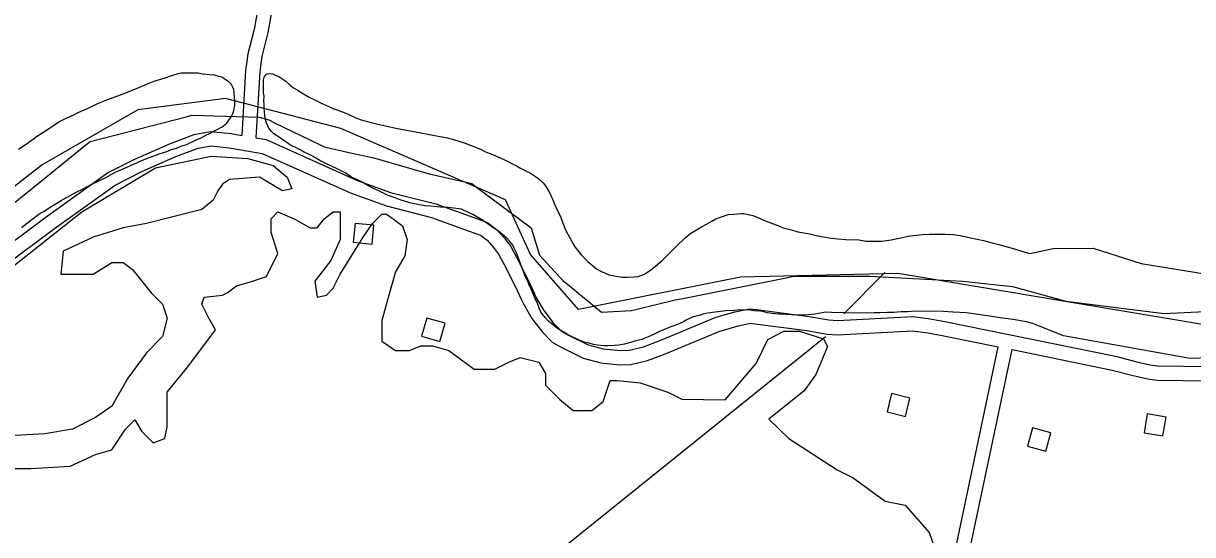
# Model space of a CAD drawing. Extents: x 3329297 to 3367176, y 649250 to 674653.
# Drawn here: x 3356232 to 3358699, y 661244 to 662321 of the extents above; entities that cross this region are included whole.
import ezdxf

# ---------------------------------------------------------------- set-up
doc = ezdxf.new("R2010")
doc.units = 0
for name, color, linetype in [('V-BLDG-OTLN', 7, 'Continuous'), ('V-ROAD-CNTR', 7, 'Continuous'), ('V-SITE-VEGE', 7, 'Continuous'), ('V-TOPO-BNDY', 7, 'Continuous'), ('V-TOPO-SHOR', 7, 'Continuous')]:
    doc.layers.add(name, color=color, linetype=linetype)

msp = doc.modelspace()

# ---------------------------------------------------------------- linework, layer by layer
at = {"layer": 'V-BLDG-OTLN'}
for points in [[(3356971.7, 661896.1), (3356931.9, 661899.9), (3356928, 661860.1), (3356967.8, 661856.2)], [(3357121.9, 661689.4), (3357083.5, 661700.5), (3357072.3, 661662.1), (3357110.8, 661651)], [(3358102.7, 661531.8), (3358063.9, 661541.3), (3358054.3, 661502.5), (3358093.2, 661492.9)], [(3358642.9, 661491.6), (3358603.4, 661498.2), (3358596.8, 661458.8), (3358636.2, 661452.1)], [(3358361.5, 661469.2), (3358350.8, 661430.6), (3358389.4, 661419.9), (3358400.1, 661458.4)]]:
    msp.add_lwpolyline(points, close=True, dxfattribs=at)
at = {"layer": 'V-ROAD-CNTR'}
for points in [[(3356745.2, 662457.1), (3356718.7, 662308.9), (3356705.9, 662257.5), (3356703.2, 662240.9), (3356700.7, 662222.2), (3356692.6, 662085.3)], [(3356774.5, 662450.8), (3356748.1, 662302.6), (3356735.3, 662251.5), (3356732.9, 662236.6), (3356730.6, 662219.3), (3356722.3, 662080.2)], [(3355160.4, 661635.5), (3355494.1, 661595.7), (3355537.5, 661588.8), (3355590.8, 661580.5), (3355702.3, 661568.3), (3355794.2, 661574), (3355860.2, 661583.6), (3355900.2, 661595.6), (3355930.2, 661609), (3355969.6, 661628.3), (3355994.9, 661646.4), (3356014, 661665.9), (3356042.5, 661697.8), (3356079.1, 661733.4), (3356125.9, 661788.7), (3356167.9, 661830), (3356280.3, 661913.5), (3356409.8, 662006.3), (3356468.9, 662036.3), (3356542.1, 662068.4), (3356592.6, 662087.4), (3356626, 662093.9), (3356670.2, 662089.2), (3356692.6, 662085.3)], [(3356722.3, 662080.2), (3356744.6, 662076.4), (3356934.8, 661991.2), (3357006.9, 661965.3), (3357102.2, 661940.9), (3357182.8, 661912)], [(3356187.4, 661807.2), (3356298, 661889.3), (3356425.4, 661980.6), (3356481.7, 662009.2), (3356553.4, 662040.6), (3356600.8, 662058.5), (3356627.3, 662063.6), (3356666.1, 662059.4), (3356691.7, 662055), (3356735.8, 662047.5), (3356923.6, 661963.3), (3356998.1, 661936.6), (3357093.4, 661912.2), (3357172.6, 661883.8)], [(3357182.8, 661912), (3357211.3, 661901.7), (3357230.8, 661886.4), (3357247.2, 661868.6), (3357260.2, 661851.4), (3357272.9, 661827), (3357297, 661780.6), (3357309.5, 661753), (3357313.6, 661744.6), (3357329.9, 661716.3), (3357350.1, 661690.5), (3357366.5, 661673.7), (3357382.4, 661664.6), (3357424, 661643.8), (3357455.4, 661635.6), (3357491.7, 661632.1), (3357510, 661632.7), (3357540.1, 661639.6), (3357577.1, 661653.6), (3357691.6, 661701.5), (3357710.8, 661706.9), (3357732.8, 661713.4), (3357764.8, 661720), (3357784.3, 661717.4), (3357890.3, 661703.9), (3357931.4, 661696.3), (3357949.9, 661695.4), (3358109.7, 661703.7), (3358145.2, 661698.7), (3358176.4, 661693.2), (3358536.5, 661620.1), (3358581.1, 661608.1), (3358609.1, 661601.9), (3358625.8, 661599.5), (3359059.7, 661593.8)], [(3357172.6, 661883.8), (3357196.6, 661875.1), (3357210.4, 661864.3), (3357224.1, 661849.4), (3357234.8, 661835.3), (3357246.3, 661813.2), (3357270, 661767.5), (3357282.4, 661740.3), (3357287.1, 661730.5), (3357304.9, 661699.4), (3357327.5, 661670.7), (3357347.9, 661649.8), (3357368.2, 661638.1), (3357413.4, 661615.6), (3357450.1, 661606), (3357490.8, 661602.1), (3357513.9, 661602.8), (3357548.8, 661610.8), (3357588.2, 661625.7), (3357701.5, 661673.1), (3357719, 661678), (3357740.1, 661684.3), (3357765.9, 661689.6), (3357780.4, 661687.7), (3357885.7, 661674.3), (3357927.9, 661666.5), (3357949.9, 661665.3), (3358108.4, 661673.6), (3358140.4, 661669.1), (3358170.8, 661663.7), (3358289, 661639.7)], [(3356269.2, 659455.7), (3357923, 660709.4), (3357970, 660743.5), (3357996.3, 660767.5), (3358021.6, 660798.7), (3358042.6, 660822.3), (3358059.8, 660848.7), (3358095.1, 660904), (3358116.1, 660941.3), (3358135, 660977), (3358148.1, 661006.8), (3358161.1, 661044.6), (3358173.3, 661092.6), (3358289, 661639.7)], [(3356287.3, 659431.8), (3357940.8, 660685.3), (3357989, 660720.2), (3358018.2, 660746.9), (3358044.5, 660779.3), (3358066.5, 660804), (3358085, 660832.4), (3358120.8, 660888.5), (3358142.4, 660927), (3358162, 660963.9), (3358176, 660995.8), (3358189.9, 661036), (3358202.5, 661085.8), (3358318.4, 661633.8)], [(3358318.4, 661633.8), (3358529.6, 661590.9), (3358573.9, 661579), (3358603.7, 661572.3), (3358623.4, 661569.5), (3359059.5, 661563.8)]]:
    msp.add_lwpolyline(points, dxfattribs=at)
at = {"layer": 'V-SITE-VEGE'}
for p, q in [((3356738.4, 662185), (3356738.6, 662202.6)), ((3356738.6, 662202.6), (3356740.4, 662208.2)), ((3356740.4, 662208.2), (3356742.2, 662211)), ((3356742.2, 662211), (3356743.3, 662213.8)), ((3356743.3, 662213.8), (3356746.2, 662215.5)), ((3356746.2, 662215.5), (3356752.4, 662216)), ((3356752.4, 662216), (3356758.1, 662215.3)), ((3356758.1, 662215.3), (3356765.4, 662211.8)), ((3356765.4, 662211.8), (3356771, 662209.4)), ((3356771, 662209.4), (3356779.4, 662203.7)), ((3356779.4, 662203.7), (3356785.6, 662199.6)), ((3356785.6, 662199.6), (3356795.1, 662191)), ((3356738.8, 662175.4), (3356738.4, 662185)), ((3356739.8, 662168), (3356738.8, 662175.4)), ((3356795.1, 662191), (3356800.7, 662186.3)), ((3356800.7, 662186.3), (3356811.4, 662180.5)), ((3356811.4, 662180.5), (3356818.1, 662175.9)), ((3356818.1, 662175.9), (3356834.9, 662166)), ((3356739.7, 662158.4), (3356739.8, 662168)), ((3356740.1, 662151), (3356739.7, 662158.4)), ((3356740, 662142.5), (3356740.1, 662151)), ((3356834.9, 662166), (3356849.5, 662159)), ((3356849.5, 662159), (3356860.2, 662153.2)), ((3356860.2, 662153.2), (3356876.5, 662146.1)), ((3356876.5, 662146.1), (3356884.9, 662142)), ((3356741, 662135.7), (3356740, 662142.5)), ((3356741.5, 662127.2), (3356741, 662135.7)), ((3356741.9, 662121), (3356741.5, 662127.2)), ((3356745.2, 662111.9), (3356741.9, 662121)), ((3356884.9, 662142), (3356905.2, 662134.9)), ((3356905.2, 662134.9), (3356917.6, 662130.2)), ((3356917.6, 662130.2), (3356933.3, 662122.6)), ((3356933.3, 662122.6), (3356944.6, 662118.5)), ((3356749, 662102.2), (3356745.2, 662111.9)), ((3356750.1, 662100.5), (3356749, 662102.2)), ((3356754.6, 662094.2), (3356750.1, 662100.5)), ((3356944.6, 662118.5), (3356966, 662112.5)), ((3356966, 662112.5), (3356979.6, 662108.9)), ((3356979.6, 662108.9), (3357002.1, 662104)), ((3357002.1, 662104), (3357017.9, 662100.4)), ((3357017.9, 662100.4), (3357043.9, 662095.5)), ((3356760.7, 662088.4), (3356754.6, 662094.2)), ((3356766.3, 662084.9), (3356760.7, 662088.4)), ((3356778.6, 662076.8), (3356766.3, 662084.9)), ((3356786.5, 662071), (3356778.6, 662076.8)), ((3357043.9, 662095.5), (3357060.3, 662092.9)), ((3357060.3, 662092.9), (3357095.9, 662085.6)), ((3357095.9, 662085.6), (3357123.5, 662080.7)), ((3357123.5, 662080.7), (3357139.3, 662076.5)), ((3357139.3, 662076.5), (3357164.1, 662068.7)), ((3356798.8, 662062.9), (3356786.5, 662071)), ((3356806.1, 662060), (3356798.8, 662062.9)), ((3356817.4, 662054.2), (3356806.1, 662060)), ((3356824.7, 662050.1), (3356817.4, 662054.2)), ((3356832.5, 662046.6), (3356824.7, 662050.1)), ((3357164.1, 662068.7), (3357177.1, 662064)), ((3357177.1, 662064), (3357196.8, 662056.3)), ((3357196.8, 662056.3), (3357207.4, 662051.1)), ((3357207.4, 662051.1), (3357221.5, 662045.2)), ((3356843.2, 662040.7), (3356832.5, 662046.6)), ((3356849.9, 662037.2), (3356843.2, 662040.7)), ((3356857.8, 662032.6), (3356849.9, 662037.2)), ((3356874.7, 662024.4), (3356857.8, 662032.6)), ((3356891, 662016.2), (3356874.7, 662024.4)), ((3357221.5, 662045.2), (3357244.6, 662035.2)), ((3357244.6, 662035.2), (3357255.8, 662030)), ((3357255.8, 662030), (3357273.8, 662020.6)), ((3356902.2, 662010.4), (3356891, 662016.2)), ((3356911.2, 662006.3), (3356902.2, 662010.4)), ((3356925.2, 661997), (3356911.2, 662006.3)), ((3357273.8, 662020.6), (3357279.4, 662017.1)), ((3357279.4, 662017.1), (3357301.9, 662006)), ((3357301.9, 662006), (3357317, 661996.2)), ((3356934.2, 661992.9), (3356925.2, 661997)), ((3356946.6, 661986.5), (3356934.2, 661992.9)), ((3356956.1, 661981.3), (3356946.6, 661986.5)), ((3356970.7, 661973.7), (3356956.1, 661981.3)), ((3356982, 661968.4), (3356970.7, 661973.7)), ((3357317, 661996.2), (3357321.5, 661991.6)), ((3357321.5, 661991.6), (3357329.3, 661984.7)), ((3357329.3, 661984.7), (3357334.3, 661977.8)), ((3357334.3, 661977.8), (3357340.4, 661967.5)), ((3357000, 661959.7), (3356982, 661968.4)), ((3357014.6, 661954.3), (3357000, 661959.7)), ((3357027, 661949.6), (3357014.6, 661954.3)), ((3357047.3, 661943.1), (3357027, 661949.6)), ((3357340.4, 661967.5), (3357349.2, 661949.3)), ((3357349.2, 661949.3), (3357353, 661940.2)), ((3357060.8, 661940.6), (3357047.3, 661943.1)), ((3357078.9, 661936.9), (3357060.8, 661940.6)), ((3357090.8, 661936.2), (3357078.9, 661936.9)), ((3357112.2, 661934.2), (3357090.8, 661936.2)), ((3357128.7, 661933.4), (3357112.2, 661934.2)), ((3357156.3, 661930.1), (3357128.7, 661933.4)), ((3357171.5, 661923.1), (3357156.3, 661930.1)), ((3357353, 661940.2), (3357361.2, 661922.5)), ((3357180, 661918.4), (3357171.5, 661923.1)), ((3357203, 661905.1), (3357180, 661918.4)), ((3357222, 661892.3), (3357203, 661905.1)), ((3357361.2, 661922.5), (3357364.5, 661916.2)), ((3357364.5, 661916.2), (3357374.3, 661890)), ((3357673.4, 661898.5), (3357684.8, 661904.5)), ((3357684.8, 661904.5), (3357692.8, 661909.5)), ((3357692.8, 661909.5), (3357704.8, 661913.9)), ((3357704.8, 661913.9), (3357719, 661918.7)), ((3357719, 661918.7), (3357730.3, 661919.1)), ((3357730.3, 661919.1), (3357739.4, 661920.1)), ((3357739.4, 661920.1), (3357747.3, 661920.6)), ((3357747.3, 661920.6), (3357751.9, 661920.5)), ((3357751.9, 661920.5), (3357764.3, 661918.1)), ((3357764.3, 661918.1), (3357771.1, 661916.3)), ((3357771.1, 661916.3), (3357780.6, 661912.7)), ((3357780.6, 661912.7), (3357795.8, 661906.3)), ((3357795.8, 661906.3), (3357804.8, 661902.7)), ((3357804.8, 661902.7), (3357816.1, 661898.6)), ((3357234.9, 661883.1), (3357222, 661892.3)), ((3357242.7, 661876.7), (3357234.9, 661883.1)), ((3357252.2, 661868.6), (3357242.7, 661876.7)), ((3357374.3, 661890), (3357377.6, 661883.7)), ((3357377.6, 661883.7), (3357395.8, 661850.6)), ((3357628.2, 661869.7), (3357640.3, 661879.2)), ((3357640.3, 661879.2), (3357648.8, 661884.1)), ((3357648.8, 661884.1), (3357662.5, 661892.4)), ((3357662.5, 661892.4), (3357673.4, 661898.5)), ((3357816.1, 661898.6), (3357825.7, 661894.5)), ((3357825.7, 661894.5), (3357835.2, 661890.9)), ((3357835.2, 661890.9), (3357852.7, 661886.1)), ((3357852.7, 661886.1), (3357866.2, 661882)), ((3357866.2, 661882), (3357891.1, 661877.6)), ((3357891.1, 661877.6), (3357908.6, 661873.4)), ((3358098.8, 661872.8), (3358109.6, 661874.3)), ((3358109.6, 661874.3), (3358128.9, 661876.3)), ((3358128.9, 661876.3), (3358143.6, 661877.2)), ((3358143.6, 661877.2), (3358162.9, 661877.5)), ((3358162.9, 661877.5), (3358177, 661877.3)), ((3358177, 661877.3), (3358194.6, 661876.4)), ((3358194.6, 661876.4), (3358208.1, 661874.5)), ((3358208.1, 661874.5), (3358244.8, 661866.6)), ((3357258.4, 661861.7), (3357252.2, 661868.6)), ((3357265, 661853.7), (3357258.4, 661861.7)), ((3357267.8, 661847.4), (3357265, 661853.7)), ((3357395.8, 661850.6), (3357409.7, 661832.8)), ((3357601.8, 661843.5), (3357608.7, 661850.8)), ((3357608.7, 661850.8), (3357628.2, 661869.7)), ((3357908.6, 661873.4), (3357936.2, 661869)), ((3357936.2, 661869), (3357950.9, 661867.1)), ((3357950.9, 661867.1), (3357967.3, 661865.7)), ((3357967.3, 661865.7), (3357994.5, 661865.3)), ((3357994.5, 661865.3), (3358003, 661864)), ((3358003, 661864), (3358010.3, 661862.8)), ((3358010.3, 661862.8), (3358043.2, 661862.3)), ((3358043.2, 661862.3), (3358063, 661865.4)), ((3358063, 661865.4), (3358080.1, 661868.5)), ((3358080.1, 661868.5), (3358098.8, 661872.8)), ((3358244.8, 661866.6), (3358257.8, 661864.1)), ((3358257.8, 661864.1), (3358276.4, 661858.8)), ((3358276.4, 661858.8), (3358289.9, 661855.7)), ((3358289.9, 661855.7), (3358308, 661850.4)), ((3358308, 661850.4), (3358323.2, 661846.2)), ((3357272.7, 661837.7), (3357267.8, 661847.4)), ((3357279.2, 661819), (3357272.7, 661837.7)), ((3357409.7, 661832.8), (3357423.1, 661819.6)), ((3357579.4, 661821.2), (3357589.1, 661830.7)), ((3357589.1, 661830.7), (3357601.8, 661843.5)), ((3358323.2, 661846.2), (3358342.9, 661840.2)), ((3358342.9, 661840.2), (3358355.9, 661836.6)), ((3358355.9, 661836.6), (3358405, 661847)), ((3358405, 661847), (3358489.3, 661848)), ((3358489.3, 661848), (3358590.5, 661815.6)), ((3357282.5, 661811), (3357279.2, 661819)), ((3357291.8, 661787.6), (3357282.5, 661811)), ((3357423.1, 661819.6), (3357441.5, 661804)), ((3357441.5, 661804), (3357451.6, 661798.2)), ((3357544.4, 661794.6), (3357555.9, 661802.3)), ((3357555.9, 661802.3), (3357565.6, 661809.5)), ((3357565.6, 661809.5), (3357579.4, 661821.2)), ((3358590.5, 661815.6), (3358733.5, 661792.1)), ((3357295.6, 661779.6), (3357291.8, 661787.6)), ((3357299.4, 661770), (3357295.6, 661779.6)), ((3357451.6, 661798.2), (3357467.4, 661791.8)), ((3357467.4, 661791.8), (3357478.7, 661789.3)), ((3357478.7, 661789.3), (3357495.6, 661786.8)), ((3357495.6, 661786.8), (3357505.8, 661786.6)), ((3357505.8, 661786.6), (3357521.1, 661787)), ((3357521.1, 661787), (3357529, 661788)), ((3357529, 661788), (3357540.4, 661792.4)), ((3357540.4, 661792.4), (3357544.4, 661794.6)), ((3357304.9, 661758.6), (3357299.4, 661770)), ((3357312, 661740.9), (3357304.9, 661758.6)), ((3357315.9, 661734), (3357312, 661740.9)), ((3357320.2, 661721), (3357315.9, 661734)), ((3357324.1, 661713), (3357320.2, 661721)), ((3357332.9, 661701.5), (3357324.1, 661713)), ((3357340.2, 661693.5), (3357332.9, 661701.5)), ((3357648.4, 661703.5), (3357641.5, 661701.4)), ((3357658, 661705.6), (3357648.4, 661703.5)), ((3357666, 661708.3), (3357658, 661705.6)), ((3357675.6, 661710.5), (3357666, 661708.3)), ((3357691.5, 661712.5), (3357675.6, 661710.5)), ((3357714.2, 661715.5), (3357691.5, 661712.5)), ((3357732.4, 661716.4), (3357714.2, 661715.5)), ((3357742, 661717.4), (3357732.4, 661716.4)), ((3357765.2, 661717), (3357742, 661717.4)), ((3357774.8, 661715.7), (3357765.2, 661717)), ((3357785.6, 661715), (3357774.8, 661715.7)), ((3357791.8, 661714.4), (3357785.6, 661715)), ((3357801.9, 661711.4), (3357791.8, 661714.4)), ((3357811.5, 661710.1), (3357801.9, 661711.4)), ((3357825.1, 661708.8), (3357811.5, 661710.1)), ((3357830.2, 661708.7), (3357825.1, 661708.8)), ((3357863.6, 661706.5), (3357830.2, 661708.7)), ((3357881.1, 661706.2), (3357863.6, 661706.5)), ((3357902.1, 661708.7), (3357881.1, 661706.2)), ((3357917.4, 661711.3), (3357902.1, 661708.7)), ((3357924.8, 661712.9), (3357917.4, 661711.3)), ((3357937.3, 661712.2), (3357924.8, 661712.9)), ((3357964.4, 661711.7), (3357937.3, 661712.2)), ((3358010.3, 661711), (3357964.4, 661711.7)), ((3358027.3, 661711.4), (3358010.3, 661711)), ((3358039.2, 661711.2), (3358027.3, 661711.4)), ((3358055, 661712.1), (3358039.2, 661711.2)), ((3358068.6, 661712.4), (3358055, 661712.1)), ((3358083.9, 661713.3), (3358068.6, 661712.4)), ((3358097, 661713.7), (3358083.9, 661713.3)), ((3358114.5, 661715.1), (3358097, 661713.7)), ((3358173.4, 661714.2), (3358114.5, 661715.1)), ((3358193.8, 661712.8), (3358173.4, 661714.2)), ((3358220.9, 661711.2), (3358193.8, 661712.8)), ((3358245.8, 661708), (3358220.9, 661711.2)), ((3358265.6, 661704.9), (3358245.8, 661708)), ((3358297.8, 661700.5), (3358265.6, 661704.9)), ((3357359.2, 661678.5), (3357340.2, 661693.5)), ((3357378.3, 661667.4), (3357359.2, 661678.5)), ((3357600.5, 661682.7), (3357580.5, 661675.1)), ((3357611.9, 661686.5), (3357600.5, 661682.7)), ((3357625, 661692.5), (3357611.9, 661686.5)), ((3357631.8, 661696.4), (3357625, 661692.5)), ((3357641.5, 661701.4), (3357631.8, 661696.4)), ((3358309.6, 661698.6), (3358297.8, 661700.5)), ((3358324.9, 661696.6), (3358309.6, 661698.6)), ((3358336.2, 661694.8), (3358324.9, 661696.6)), ((3358348.6, 661692.3), (3358336.2, 661694.8)), ((3358362.1, 661688.7), (3358348.6, 661692.3)), ((3358426.5, 661663), (3358362.1, 661688.7)), ((3357382.8, 661664.5), (3357378.3, 661667.4)), ((3357403.6, 661654.6), (3357382.8, 661664.5)), ((3357415.4, 661649.9), (3357403.6, 661654.6)), ((3357524.1, 661652.2), (3357508.2, 661647.3)), ((3357537.2, 661655.4), (3357524.1, 661652.2)), ((3357546.9, 661659.2), (3357537.2, 661655.4)), ((3357557.2, 661663.6), (3357546.9, 661659.2)), ((3357574.3, 661672.4), (3357557.2, 661663.6)), ((3357580.5, 661675.1), (3357574.3, 661672.4)), ((3358693.6, 661615.4), (3358426.5, 661663)), ((3357422.7, 661648.1), (3357415.4, 661649.9)), ((3357434.6, 661644.5), (3357422.7, 661648.1)), ((3357442.5, 661643.2), (3357434.6, 661644.5)), ((3357457.2, 661641.9), (3357442.5, 661643.2)), ((3357465.7, 661641.7), (3357457.2, 661641.9)), ((3357479.3, 661642.7), (3357465.7, 661641.7)), ((3357488.3, 661643.1), (3357479.3, 661642.7)), ((3357500.3, 661645.2), (3357488.3, 661643.1)), ((3357508.2, 661647.3), (3357500.3, 661645.2)), ((3359205.7, 661629.7), (3358693.6, 661615.4))]:
    msp.add_line(p, q, dxfattribs=at)
for points in [[(3356228.2, 661891.5), (3356247.1, 661905.9), (3356267.7, 661921.4), (3356275.1, 661925.3), (3356282.5, 661929.7), (3356292.8, 661936.9), (3356296.8, 661939.1), (3356311.7, 661948.5), (3356324.3, 661955.1), (3356343.1, 661965.6), (3356356.8, 661972.2), (3356376.8, 661982.6), (3356388.2, 661988.1), (3356405.9, 661996.9), (3356425.8, 662007.9), (3356432.7, 662010.7), (3356441.2, 662014.5), (3356449.2, 662017.8), (3356465.7, 662025.5), (3356470.3, 662027.1), (3356478.3, 662030.9), (3356497.7, 662038.6), (3356511.3, 662043.5), (3356520.4, 662047.3), (3356534.7, 662051.6), (3356544.3, 662055.4), (3356555.1, 662058.6), (3356566.5, 662063.6), (3356576.8, 662066.2), (3356583.1, 662069.5), (3356589.9, 662072.3), (3356599.6, 662077.2), (3356605.9, 662079.4), (3356618.4, 662086.6), (3356623.6, 662088.7), (3356651.5, 662103.6), (3356654.4, 662105.3), (3356661.3, 662111.4), (3356670.5, 662124.3), (3356674, 662131.6), (3356676.4, 662137.8), (3356677, 662142.3), (3356678.2, 662147.9), (3356678.4, 662157.6), (3356677.4, 662165.5), (3356677, 662176.3), (3356675.9, 662181.9), (3356673.2, 662188.8), (3356671, 662192.8), (3356666.5, 662197.4), (3356662, 662200.3), (3356654.8, 662205.5), (3356650.8, 662207.8), (3356645.2, 662209.6), (3356634.5, 662212), (3356624.9, 662212.7), (3356610.2, 662214.7), (3356600.6, 662216.5), (3356576.8, 662216.9), (3356564.3, 662216.5), (3356558.1, 662214.9), (3356542.7, 662210), (3356530.2, 662205.7), (3356507.4, 662198.7), (3356493.2, 662193.2), (3356475, 662185.6), (3356452.2, 662176.8), (3356447.6, 662174.6), (3356420.9, 662164.9), (3356403.8, 662158.3), (3356393.5, 662154), (3356378.1, 662146.8), (3356366.7, 662141.3), (3356348.5, 662133.7), (3356337.6, 662128.2), (3356320, 662120.5), (3356308.6, 662114.5), (3356278.8, 662094.5), (3356259.4, 662082.4), (3356253.1, 662077.4), (3356233.6, 662063.5), (3356221.6, 662055.8)], [(3356189.6, 661792.8), (3356355.2, 661924.4), (3356511, 662017), (3356627.9, 662041.3), (3356705.8, 662036.4), (3356759.3, 662021.8), (3356788.5, 661997.5), (3356798.3, 661973.1), (3356778.8, 661968.2), (3356730.1, 661997.5), (3356666.8, 661992.6), (3356652.2, 661982.8), (3356642.5, 661968.2), (3356632.7, 661948.7), (3356608.4, 661929.2), (3356491.5, 661900), (3356442.8, 661890.3), (3356379.5, 661870.8), (3356316.2, 661841.5), (3356311.4, 661792.8), (3356379.5, 661792.8), (3356418.5, 661817.2), (3356442.8, 661817.2), (3356462.3, 661802.5), (3356501.3, 661753.8), (3356525.6, 661729.5), (3356535.3, 661700.2), (3356525.6, 661661.2), (3356491.5, 661627.1), (3356452.6, 661573.5), (3356418.5, 661515), (3356384.4, 661490.7), (3356335.7, 661466.3), (3356277.3, 661456.6), (3356189.6, 661451.7)], [(3356769.1, 661836.7), (3356754.5, 661880.5), (3356754.5, 661909.8), (3356769.1, 661924.4), (3356803.1, 661909.8), (3356837.2, 661890.3), (3356851.8, 661890.3), (3356866.4, 661909.8), (3356885.9, 661924.4), (3356900.5, 661924.4), (3356900.5, 661865.9), (3356881, 661822), (3356847, 661778.2), (3356851.8, 661744.1), (3356871.3, 661748.9), (3356885.9, 661763.6), (3356900.5, 661792.8), (3356949.2, 661870.8), (3356968.7, 661900), (3356988.2, 661919.5), (3356997.9, 661919.5), (3357012.5, 661909.8), (3357032, 661895.1), (3357041.7, 661865.9), (3357036.9, 661831.8), (3357017.4, 661797.7), (3357002.8, 661748.9), (3356988.2, 661695.3), (3356988.2, 661651.5), (3357017.4, 661632), (3357046.6, 661632), (3357070.9, 661641.7), (3357095.3, 661641.7), (3357129.4, 661632), (3357182.9, 661593), (3357226.8, 661593), (3357256, 661607.6), (3357280.3, 661617.4), (3357319.3, 661607.6), (3357333.9, 661583.3), (3357333.9, 661558.9), (3357363.1, 661529.7), (3357392.3, 661505.3), (3357431.3, 661505.3), (3357455.6, 661524.8), (3357470.2, 661568.6), (3357484.8, 661568.6), (3357533.5, 661563.8), (3357592, 661544.3), (3357621.2, 661529.7), (3357712.9, 661527.9), (3357778.2, 661604.8), (3357802.8, 661655.5), (3357836.2, 661672.6), (3357869.8, 661673), (3357920.4, 661656.8), (3357928.9, 661640.1), (3357904.4, 661581.1), (3357879.6, 661547.3), (3357804.7, 661487.6), (3357847.2, 661446.2), (3357948.8, 661380.2), (3357982.5, 661363.8), (3358050.3, 661314.2), (3358092.4, 661306.3), (3358143.5, 661248.2), (3358160.8, 661198)], [(3356535.3, 661471.2), (3356535.3, 661544.3), (3356579.2, 661597.9), (3356637.6, 661675.9), (3356623, 661700.2), (3356608.4, 661729.5), (3356613.2, 661744.1), (3356652.2, 661748.9), (3356661.9, 661753.8), (3356681.4, 661768.4), (3356715.5, 661778.2), (3356744.7, 661787.9), (3356769.1, 661836.7)], [(3356199.4, 661383.5), (3356248.1, 661383.5), (3356330.8, 661388.4), (3356384.4, 661412.7), (3356418.5, 661422.5), (3356447.7, 661466.3), (3356467.2, 661485.8), (3356481.8, 661461.4), (3356506.1, 661437.1), (3356530.5, 661446.8), (3356535.3, 661471.2)]]:
    msp.add_lwpolyline(points, dxfattribs=at)
at = {"layer": 'V-TOPO-BNDY'}
for p, q in [((3356372.8, 662072.7), (3356575.5, 662124.3)), ((3356575.5, 662124.3), (3356587.8, 662127.8)), ((3356587.8, 662127.8), (3356729.5, 662123.6)), ((3356729.5, 662123.6), (3356749.9, 662118.3)), ((3356749.9, 662118.3), (3356762, 662112.1)), ((3356762, 662112.1), (3356855.3, 662067.2)), ((3356364.1, 662065.7), (3356372.8, 662072.7)), ((3356214.7, 661944.8), (3356364.1, 662065.7)), ((3356855.3, 662067.2), (3356867, 662061.6)), ((3356867, 662061.6), (3356915.7, 662050.3)), ((3356915.7, 662050.3), (3356968.1, 662038.9)), ((3356968.1, 662038.9), (3356981.2, 662035)), ((3356981.2, 662035), (3357078.4, 662007.4)), ((3357078.4, 662007.4), (3357090.9, 662003.8)), ((3357090.9, 662003.8), (3357107.3, 661999.9)), ((3357107.3, 661999.9), (3357178.3, 661983.7)), ((3357178.3, 661983.7), (3357188.4, 661976.3)), ((3357188.4, 661976.3), (3357303.3, 661890.5)), ((3357303.3, 661890.5), (3357318.3, 661842.1)), ((3357318.3, 661842.1), (3357321.2, 661832.6)), ((3357321.2, 661832.6), (3357371.2, 661778.7)), ((3357371.2, 661778.7), (3357379.8, 661771.7)), ((3357619.7, 661741.2), (3357844.7, 661786)), ((3357844.7, 661786), (3357857.7, 661788.9)), ((3357857.7, 661788.9), (3358017.9, 661788.4)), ((3358017.9, 661788.4), (3358031.7, 661787.8)), ((3358031.7, 661787.8), (3358213.2, 661777.9)), ((3358213.2, 661777.9), (3358227, 661776.5)), ((3358227, 661776.5), (3358318.7, 661766.6)), ((3357379.8, 661771.7), (3357451.5, 661712.7)), ((3358318.7, 661766.6), (3358431.5, 661736)), ((3357527.3, 661719.3), (3357607, 661738.6)), ((3357607, 661738.6), (3357619.7, 661741.2)), ((3358431.5, 661736), (3358639, 661710.2)), ((3357451.5, 661712.7), (3357515.2, 661716.4)), ((3357515.2, 661716.4), (3357527.3, 661719.3)), ((3358639, 661710.2), (3358652.7, 661711)), ((3358652.7, 661711), (3358844.8, 661720.4))]:
    msp.add_line(p, q, dxfattribs=at)
at = {"layer": 'V-TOPO-SHOR'}
msp.add_line((3357963.2, 661709.4), (3358049.7, 661796.2), dxfattribs=at)
for points in [[(3358766.1, 661679.4), (3358077.4, 661794.5), (3357745.2, 661786.8), (3357403.5, 661718.1), (3357302.2, 661834.5), (3357249, 661949.5), (3356902, 662100), (3356658.8, 662163.3), (3356473.5, 662139.3), (3356271.5, 662023.7), (3355829.3, 661677.4), (3355526, 661687.8), (3354832.5, 661775.2), (3354616.1, 661658.2), (3354419, 661503.8), (3354168.7, 661503.3), (3353832, 661348.7)], [(3352560.4, 659261.1), (3353184.4, 659140.1), (3354146.9, 659103.4), (3354676.3, 659123.6), (3356675.4, 660657.8), (3357924.8, 661661.2)]]:
    msp.add_lwpolyline(points, dxfattribs=at)

doc.saveas('drawing.dxf')
